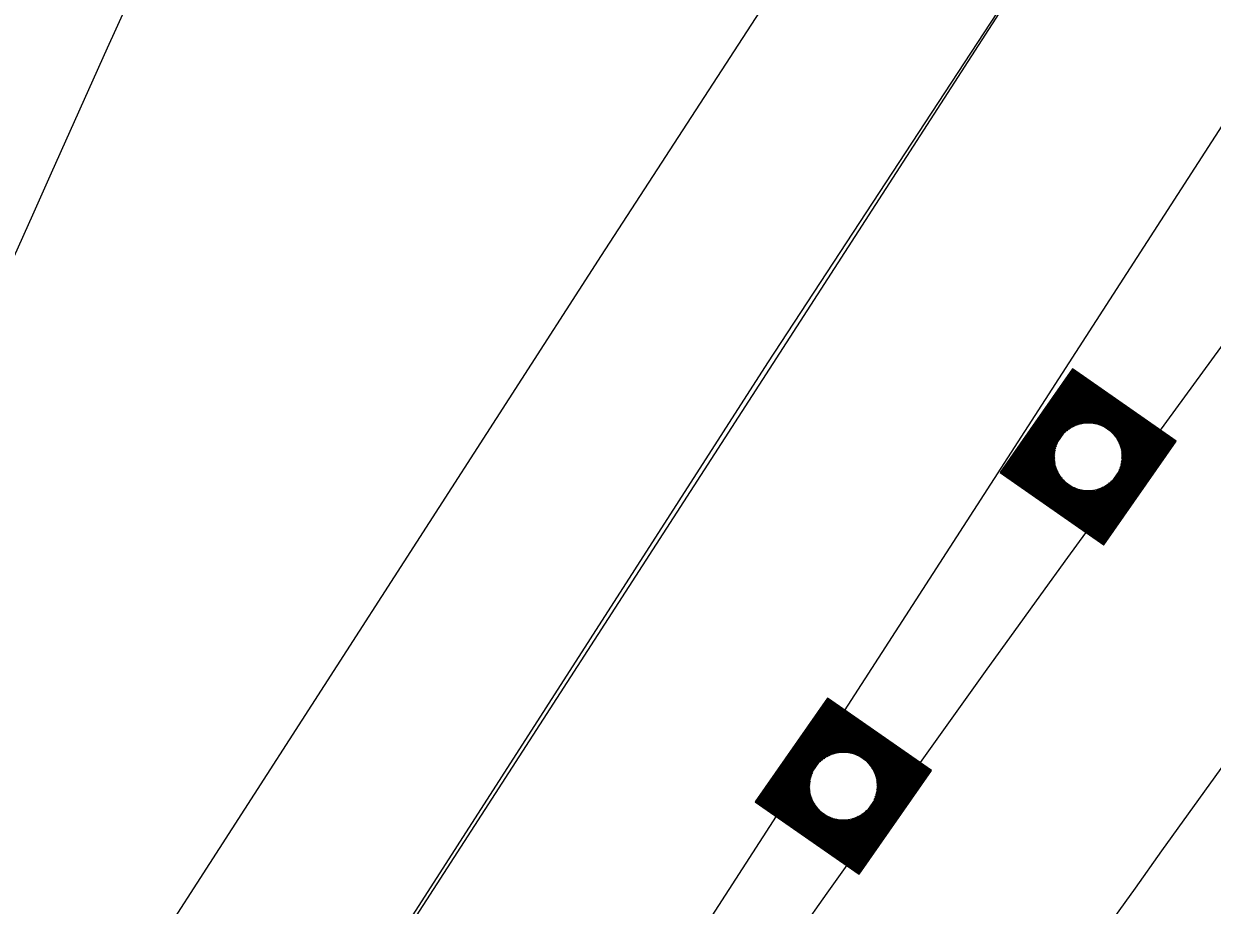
# Model space of a CAD drawing. Extents: x 14104283 to 14128447, y 8633203 to 8671666.
# Drawn here: x 14119143 to 14119200.5, y 8668930.5 to 8668973.1 of the extents above; entities that cross this region are included whole.
import ezdxf

# ---------------------------------------------------------------- set-up
doc = ezdxf.new("R2010")
doc.units = 0
for name, color, linetype in [('dsnCellElements', 7, 'Continuous'), ('dsnPaintExistingEdgeLineRightWhite', 7, 'Continuous'), ('dsnShadingPaved', 7, 'Continuous'), ('dsnStdLabel', 7, 'Continuous'), ('dsnStgShadingPrevPav', 7, 'Continuous'), ('dsnStgShadingPropPav', 7, 'Continuous'), ('dsnTapeExistingChannelizingLaneYellow', 7, 'Continuous'), ('dsnTapeRemoveChannelizingWhite', 7, 'Continuous'), ('dsnTapeRemoveChannelizingYellow', 7, 'Continuous')]:
    doc.layers.add(name, color=color, linetype=linetype)

msp = doc.modelspace()

# ---------------------------------------------------------------- linework, layer by layer
at = {"layer": 'dsnCellElements'}
for centre in [(14119194.486, 8668952.168), (14119182.639, 8668936.229)]:
    msp.add_circle(centre, 1.65, dxfattribs=at)
at = {"layer": 'dsnPaintExistingEdgeLineRightWhite'}
msp.add_lwpolyline([(14119412.154, 8669317.073), (14119387.623, 8669279.002), (14119355.614, 8669229.262), (14119328.753, 8669187.712), (14119296.908, 8669137.951), (14119267.448, 8669092.088), (14119237.896, 8669046.842), (14119206.907, 8668999.349), (14119178.966, 8668956.718), (14119155.37, 8668919.986)], dxfattribs=at)
at = {"layer": 'dsnShadingPaved'}
for p, q in [((14119155.499, 8668919.903), (14119497.219, 8669449.294)), ((14119219.814, 8668997.412), (14119165.582, 8668913.395))]:
    msp.add_line(p, q, dxfattribs=at)
at = {"layer": 'dsnStdLabel'}
for points in [[(14119195.25, 8668947.905), (14119198.749, 8668952.932), (14119193.722, 8668956.432), (14119190.222, 8668951.405), (14119195.25, 8668947.905)], [(14119195.247, 8668947.907), (14119198.745, 8668952.931), (14119193.723, 8668956.427), (14119190.227, 8668951.405), (14119195.252, 8668947.908)], [(14119195.244, 8668947.909), (14119198.74, 8668952.931), (14119193.724, 8668956.423), (14119190.231, 8668951.406), (14119195.253, 8668947.91)], [(14119195.296, 8668948.041), (14119198.694, 8668952.922), (14119193.732, 8668956.377), (14119190.277, 8668951.414), (14119195.272, 8668947.937)], [(14119195.288, 8668948.087), (14119198.648, 8668952.914), (14119193.74, 8668956.331), (14119190.323, 8668951.423), (14119195.291, 8668947.964)], [(14119195.28, 8668948.133), (14119198.602, 8668952.906), (14119193.748, 8668956.285), (14119190.369, 8668951.431), (14119195.31, 8668947.992)], [(14119195.272, 8668948.179), (14119198.556, 8668952.898), (14119193.757, 8668956.239), (14119190.415, 8668951.439), (14119195.296, 8668948.041)], [(14119195.263, 8668948.225), (14119198.511, 8668952.889), (14119193.765, 8668956.193), (14119190.461, 8668951.447), (14119195.288, 8668948.087)], [(14119195.255, 8668948.271), (14119198.465, 8668952.881), (14119193.773, 8668956.147), (14119190.507, 8668951.456), (14119195.28, 8668948.133)], [(14119195.247, 8668948.317), (14119198.419, 8668952.873), (14119193.781, 8668956.101), (14119190.553, 8668951.464), (14119195.272, 8668948.179)], [(14119195.239, 8668948.363), (14119198.373, 8668952.865), (14119193.789, 8668956.055), (14119190.599, 8668951.472), (14119195.263, 8668948.225)], [(14119195.231, 8668948.409), (14119198.327, 8668952.857), (14119193.798, 8668956.009), (14119190.645, 8668951.48), (14119195.255, 8668948.271)], [(14119195.222, 8668948.455), (14119198.281, 8668952.848), (14119193.806, 8668955.963), (14119190.691, 8668951.488), (14119195.247, 8668948.317)], [(14119195.214, 8668948.501), (14119198.235, 8668952.84), (14119193.814, 8668955.917), (14119190.737, 8668951.497), (14119195.239, 8668948.363)], [(14119195.206, 8668948.547), (14119198.189, 8668952.832), (14119193.822, 8668955.872), (14119190.783, 8668951.505), (14119195.231, 8668948.409)], [(14119195.198, 8668948.592), (14119198.143, 8668952.824), (14119193.831, 8668955.826), (14119190.829, 8668951.513), (14119195.222, 8668948.455)], [(14119195.189, 8668948.638), (14119198.097, 8668952.815), (14119193.839, 8668955.78), (14119190.875, 8668951.521), (14119195.214, 8668948.501)], [(14119195.181, 8668948.684), (14119198.051, 8668952.807), (14119193.847, 8668955.734), (14119190.92, 8668951.53), (14119195.206, 8668948.547)], [(14119195.173, 8668948.73), (14119198.005, 8668952.799), (14119193.855, 8668955.688), (14119190.966, 8668951.538), (14119195.198, 8668948.592)], [(14119195.165, 8668948.776), (14119197.959, 8668952.791), (14119193.864, 8668955.642), (14119191.012, 8668951.546), (14119195.189, 8668948.638)], [(14119195.156, 8668948.822), (14119197.913, 8668952.782), (14119193.872, 8668955.596), (14119191.058, 8668951.554), (14119195.181, 8668948.684)], [(14119195.148, 8668948.868), (14119197.867, 8668952.774), (14119193.88, 8668955.55), (14119191.104, 8668951.563), (14119195.173, 8668948.73)], [(14119195.14, 8668948.914), (14119197.821, 8668952.766), (14119193.888, 8668955.504), (14119191.15, 8668951.571), (14119195.165, 8668948.776)], [(14119195.132, 8668948.96), (14119197.776, 8668952.758), (14119193.896, 8668955.458), (14119191.196, 8668951.579), (14119195.156, 8668948.822)], [(14119195.124, 8668949.006), (14119197.73, 8668952.75), (14119193.905, 8668955.412), (14119191.242, 8668951.587), (14119195.148, 8668948.868)], [(14119195.115, 8668949.052), (14119197.684, 8668952.741), (14119193.913, 8668955.366), (14119191.288, 8668951.595), (14119195.14, 8668948.914)], [(14119195.107, 8668949.098), (14119197.638, 8668952.733), (14119193.921, 8668955.32), (14119191.334, 8668951.604), (14119195.132, 8668948.96)], [(14119195.099, 8668949.144), (14119197.592, 8668952.725), (14119193.929, 8668955.274), (14119191.38, 8668951.612), (14119195.124, 8668949.006)], [(14119195.091, 8668949.19), (14119197.546, 8668952.717), (14119193.938, 8668955.228), (14119191.426, 8668951.62), (14119195.115, 8668949.052)], [(14119195.082, 8668949.236), (14119197.5, 8668952.708), (14119193.946, 8668955.182), (14119191.472, 8668951.628), (14119195.107, 8668949.098)], [(14119195.074, 8668949.282), (14119197.454, 8668952.7), (14119193.954, 8668955.137), (14119191.518, 8668951.637), (14119195.099, 8668949.144)], [(14119195.066, 8668949.327), (14119197.408, 8668952.692), (14119193.962, 8668955.091), (14119191.564, 8668951.645), (14119195.091, 8668949.19)], [(14119195.058, 8668949.373), (14119197.362, 8668952.684), (14119193.971, 8668955.045), (14119191.61, 8668951.653), (14119195.082, 8668949.236)], [(14119195.049, 8668949.419), (14119197.316, 8668952.675), (14119193.979, 8668954.999), (14119191.655, 8668951.661), (14119195.074, 8668949.282)], [(14119195.041, 8668949.465), (14119197.27, 8668952.667), (14119193.987, 8668954.953), (14119191.701, 8668951.67), (14119195.066, 8668949.327)], [(14119195.033, 8668949.511), (14119197.224, 8668952.659), (14119193.995, 8668954.907), (14119191.747, 8668951.678), (14119195.058, 8668949.373)], [(14119195.025, 8668949.557), (14119197.178, 8668952.651), (14119194.003, 8668954.861), (14119191.793, 8668951.686), (14119195.049, 8668949.419)], [(14119195.017, 8668949.603), (14119197.132, 8668952.643), (14119194.012, 8668954.815), (14119191.839, 8668951.694), (14119195.041, 8668949.465)], [(14119195.008, 8668949.649), (14119197.086, 8668952.634), (14119194.02, 8668954.769), (14119191.885, 8668951.702), (14119195.033, 8668949.511)], [(14119195, 8668949.695), (14119197.041, 8668952.626), (14119194.028, 8668954.723), (14119191.931, 8668951.711), (14119195.025, 8668949.557)], [(14119194.992, 8668949.741), (14119196.995, 8668952.618), (14119194.036, 8668954.677), (14119191.977, 8668951.719), (14119195.017, 8668949.603)], [(14119194.984, 8668949.787), (14119196.949, 8668952.61), (14119194.045, 8668954.631), (14119192.023, 8668951.727), (14119195.008, 8668949.649)], [(14119194.975, 8668949.833), (14119196.903, 8668952.601), (14119194.053, 8668954.585), (14119192.069, 8668951.735), (14119195, 8668949.695)], [(14119194.967, 8668949.879), (14119196.857, 8668952.593), (14119194.061, 8668954.539), (14119192.115, 8668951.744), (14119194.992, 8668949.741)], [(14119194.959, 8668949.925), (14119196.811, 8668952.585), (14119194.069, 8668954.493), (14119192.161, 8668951.752), (14119194.984, 8668949.787)], [(14119194.951, 8668949.971), (14119196.765, 8668952.577), (14119194.077, 8668954.447), (14119192.207, 8668951.76), (14119194.975, 8668949.833)], [(14119195.15, 8668953.661), (14119194.086, 8668954.402), (14119193.345, 8668953.338)], [(14119195.017, 8668953.713), (14119194.094, 8668954.356), (14119193.452, 8668953.433)], [(14119194.913, 8668953.745), (14119194.102, 8668954.31), (14119193.537, 8668953.498)], [(14119194.825, 8668953.766), (14119194.11, 8668954.264), (14119193.613, 8668953.549)], [(14119194.746, 8668953.781), (14119194.119, 8668954.218), (14119193.682, 8668953.59)], [(14119194.674, 8668953.791), (14119194.127, 8668954.172), (14119193.746, 8668953.625)], [(14119194.607, 8668953.797), (14119194.135, 8668954.126), (14119193.807, 8668953.654)], [(14119194.544, 8668953.801), (14119194.143, 8668954.08), (14119193.864, 8668953.679)], [(14119194.485, 8668953.802), (14119194.152, 8668954.034), (14119193.919, 8668953.701)], [(14119194.429, 8668953.801), (14119194.16, 8668953.988), (14119193.973, 8668953.719)], [(14119194.375, 8668953.798), (14119194.168, 8668953.942), (14119194.024, 8668953.735)], [(14119194.323, 8668953.794), (14119194.176, 8668953.896), (14119194.074, 8668953.749)], [(14119194.274, 8668953.788), (14119194.184, 8668953.85), (14119194.122, 8668953.761)], [(14119194.226, 8668953.781), (14119194.193, 8668953.804), (14119194.169, 8668953.771)], [(14119195.978, 8668951.505), (14119196.719, 8668952.568), (14119195.655, 8668953.309)], [(14119196.031, 8668951.637), (14119196.673, 8668952.56), (14119195.75, 8668953.203)], [(14119196.062, 8668951.741), (14119196.627, 8668952.552), (14119195.816, 8668953.117)], [(14119196.084, 8668951.829), (14119196.581, 8668952.544), (14119195.867, 8668953.041)], [(14119192.993, 8668952.832), (14119192.253, 8668951.768), (14119193.317, 8668951.028)], [(14119192.941, 8668952.699), (14119192.299, 8668951.777), (14119193.221, 8668951.134)], [(14119192.909, 8668952.596), (14119192.345, 8668951.785), (14119193.156, 8668951.22)], [(14119192.888, 8668952.508), (14119192.39, 8668951.793), (14119193.105, 8668951.296)], [(14119192.873, 8668952.429), (14119192.436, 8668951.801), (14119193.064, 8668951.364)], [(14119196.098, 8668951.908), (14119196.535, 8668952.536), (14119195.908, 8668952.972)], [(14119196.108, 8668951.98), (14119196.489, 8668952.527), (14119195.942, 8668952.908)], [(14119196.115, 8668952.047), (14119196.443, 8668952.519), (14119195.971, 8668952.848)], [(14119196.118, 8668952.11), (14119196.397, 8668952.511), (14119195.996, 8668952.79)], [(14119196.119, 8668952.169), (14119196.351, 8668952.503), (14119196.018, 8668952.735)], [(14119196.118, 8668952.226), (14119196.306, 8668952.494), (14119196.037, 8668952.682)], [(14119196.116, 8668952.279), (14119196.26, 8668952.486), (14119196.053, 8668952.63)], [(14119196.111, 8668952.331), (14119196.214, 8668952.478), (14119196.067, 8668952.58)], [(14119196.106, 8668952.38), (14119196.168, 8668952.47), (14119196.078, 8668952.532)], [(14119196.099, 8668952.428), (14119196.122, 8668952.462), (14119196.088, 8668952.485)], [(14119192.863, 8668952.357), (14119192.482, 8668951.809), (14119193.029, 8668951.429)], [(14119192.857, 8668952.29), (14119192.528, 8668951.818), (14119193, 8668951.489)], [(14119192.853, 8668952.227), (14119192.574, 8668951.826), (14119192.975, 8668951.547)], [(14119192.852, 8668952.168), (14119192.62, 8668951.834), (14119192.954, 8668951.602)], [(14119192.853, 8668952.111), (14119192.666, 8668951.842), (14119192.935, 8668951.655)], [(14119192.856, 8668952.058), (14119192.712, 8668951.851), (14119192.919, 8668951.707)], [(14119192.86, 8668952.006), (14119192.758, 8668951.859), (14119192.905, 8668951.756)], [(14119192.866, 8668951.956), (14119192.804, 8668951.867), (14119192.893, 8668951.805)], [(14119192.873, 8668951.909), (14119192.85, 8668951.875), (14119192.883, 8668951.852)], [(14119194.893, 8668950.292), (14119195.165, 8668950.683)], [(14119194.901, 8668950.246), (14119195.226, 8668950.712)], [(14119194.91, 8668950.2), (14119195.29, 8668950.746)], [(14119194.918, 8668950.154), (14119195.359, 8668950.788)], [(14119194.926, 8668950.108), (14119195.434, 8668950.838)], [(14119194.934, 8668950.062), (14119195.52, 8668950.904)], [(14119194.942, 8668950.017), (14119195.626, 8668950.999)], [(14119193.822, 8668950.676), (14119194.967, 8668949.879)], [(14119193.955, 8668950.624), (14119194.959, 8668949.925)], [(14119194.058, 8668950.592), (14119194.951, 8668949.971)], [(14119194.147, 8668950.571), (14119194.942, 8668950.017)], [(14119194.226, 8668950.556), (14119194.934, 8668950.062)], [(14119194.298, 8668950.546), (14119194.926, 8668950.108)], [(14119194.365, 8668950.539), (14119194.918, 8668950.154)], [(14119194.427, 8668950.536), (14119194.91, 8668950.2)], [(14119194.487, 8668950.535), (14119194.901, 8668950.246)], [(14119194.543, 8668950.536), (14119194.893, 8668950.292)], [(14119194.597, 8668950.539), (14119194.885, 8668950.338)], [(14119194.648, 8668950.543), (14119194.877, 8668950.384)], [(14119194.698, 8668950.549), (14119194.868, 8668950.43)], [(14119194.746, 8668950.556), (14119194.86, 8668950.476)], [(14119194.86, 8668950.476), (14119194.948, 8668950.602)], [(14119194.868, 8668950.43), (14119194.999, 8668950.618)], [(14119194.877, 8668950.384), (14119195.052, 8668950.636)], [(14119194.885, 8668950.338), (14119195.107, 8668950.658)], [(14119183.403, 8668931.966), (14119186.903, 8668936.993), (14119181.875, 8668940.493), (14119178.376, 8668935.466), (14119183.403, 8668931.966)], [(14119183.4, 8668931.968), (14119186.898, 8668936.992), (14119181.876, 8668940.488), (14119178.38, 8668935.466), (14119183.405, 8668931.969)], [(14119183.398, 8668931.97), (14119186.894, 8668936.992), (14119181.877, 8668940.484), (14119178.385, 8668935.467), (14119183.407, 8668931.971)], [(14119183.45, 8668932.102), (14119186.848, 8668936.983), (14119181.885, 8668940.438), (14119178.431, 8668935.475), (14119183.426, 8668931.998)], [(14119183.441, 8668932.148), (14119186.802, 8668936.975), (14119181.893, 8668940.392), (14119178.477, 8668935.484), (14119183.445, 8668932.025)], [(14119183.433, 8668932.194), (14119186.756, 8668936.967), (14119181.902, 8668940.346), (14119178.523, 8668935.492), (14119183.463, 8668932.052)], [(14119183.425, 8668932.24), (14119186.71, 8668936.959), (14119181.91, 8668940.3), (14119178.569, 8668935.5), (14119183.45, 8668932.102)], [(14119183.417, 8668932.286), (14119186.664, 8668936.95), (14119181.918, 8668940.254), (14119178.614, 8668935.508), (14119183.441, 8668932.148)], [(14119183.409, 8668932.332), (14119186.618, 8668936.942), (14119181.926, 8668940.208), (14119178.66, 8668935.517), (14119183.433, 8668932.194)], [(14119183.4, 8668932.378), (14119186.572, 8668936.934), (14119181.935, 8668940.162), (14119178.706, 8668935.525), (14119183.425, 8668932.24)], [(14119183.392, 8668932.424), (14119186.526, 8668936.926), (14119181.943, 8668940.116), (14119178.752, 8668935.533), (14119183.417, 8668932.286)], [(14119183.384, 8668932.47), (14119186.48, 8668936.918), (14119181.951, 8668940.07), (14119178.798, 8668935.541), (14119183.409, 8668932.332)], [(14119183.376, 8668932.516), (14119186.434, 8668936.909), (14119181.959, 8668940.024), (14119178.844, 8668935.549), (14119183.4, 8668932.378)], [(14119183.367, 8668932.562), (14119186.388, 8668936.901), (14119181.967, 8668939.978), (14119178.89, 8668935.558), (14119183.392, 8668932.424)], [(14119183.359, 8668932.607), (14119186.342, 8668936.893), (14119181.976, 8668939.933), (14119178.936, 8668935.566), (14119183.384, 8668932.47)], [(14119183.351, 8668932.653), (14119186.296, 8668936.885), (14119181.984, 8668939.887), (14119178.982, 8668935.574), (14119183.376, 8668932.516)], [(14119183.343, 8668932.699), (14119186.25, 8668936.876), (14119181.992, 8668939.841), (14119179.028, 8668935.582), (14119183.367, 8668932.562)], [(14119183.334, 8668932.745), (14119186.204, 8668936.868), (14119182, 8668939.795), (14119179.074, 8668935.591), (14119183.359, 8668932.607)], [(14119183.326, 8668932.791), (14119186.159, 8668936.86), (14119182.009, 8668939.749), (14119179.12, 8668935.599), (14119183.351, 8668932.653)], [(14119183.318, 8668932.837), (14119186.113, 8668936.852), (14119182.017, 8668939.703), (14119179.166, 8668935.607), (14119183.343, 8668932.699)], [(14119183.31, 8668932.883), (14119186.067, 8668936.843), (14119182.025, 8668939.657), (14119179.212, 8668935.615), (14119183.334, 8668932.745)], [(14119183.302, 8668932.929), (14119186.021, 8668936.835), (14119182.033, 8668939.611), (14119179.258, 8668935.624), (14119183.326, 8668932.791)], [(14119183.293, 8668932.975), (14119185.975, 8668936.827), (14119182.042, 8668939.565), (14119179.304, 8668935.632), (14119183.318, 8668932.837)], [(14119183.285, 8668933.021), (14119185.929, 8668936.819), (14119182.05, 8668939.519), (14119179.349, 8668935.64), (14119183.31, 8668932.883)], [(14119183.277, 8668933.067), (14119185.883, 8668936.811), (14119182.058, 8668939.473), (14119179.395, 8668935.648), (14119183.302, 8668932.929)], [(14119183.269, 8668933.113), (14119185.837, 8668936.802), (14119182.066, 8668939.427), (14119179.441, 8668935.656), (14119183.293, 8668932.975)], [(14119183.26, 8668933.159), (14119185.791, 8668936.794), (14119182.074, 8668939.381), (14119179.487, 8668935.665), (14119183.285, 8668933.021)], [(14119183.252, 8668933.205), (14119185.745, 8668936.786), (14119182.083, 8668939.335), (14119179.533, 8668935.673), (14119183.277, 8668933.067)], [(14119183.244, 8668933.251), (14119185.699, 8668936.778), (14119182.091, 8668939.289), (14119179.579, 8668935.681), (14119183.269, 8668933.113)], [(14119183.236, 8668933.297), (14119185.653, 8668936.769), (14119182.099, 8668939.243), (14119179.625, 8668935.689), (14119183.26, 8668933.159)], [(14119183.228, 8668933.342), (14119185.607, 8668936.761), (14119182.107, 8668939.198), (14119179.671, 8668935.698), (14119183.252, 8668933.205)], [(14119183.219, 8668933.388), (14119185.561, 8668936.753), (14119182.116, 8668939.152), (14119179.717, 8668935.706), (14119183.244, 8668933.251)], [(14119183.211, 8668933.434), (14119185.515, 8668936.745), (14119182.124, 8668939.106), (14119179.763, 8668935.714), (14119183.236, 8668933.297)], [(14119183.203, 8668933.48), (14119185.469, 8668936.736), (14119182.132, 8668939.06), (14119179.809, 8668935.722), (14119183.228, 8668933.342)], [(14119183.195, 8668933.526), (14119185.424, 8668936.728), (14119182.14, 8668939.014), (14119179.855, 8668935.731), (14119183.219, 8668933.388)], [(14119183.186, 8668933.572), (14119185.378, 8668936.72), (14119182.149, 8668938.968), (14119179.901, 8668935.739), (14119183.211, 8668933.434)], [(14119183.178, 8668933.618), (14119185.332, 8668936.712), (14119182.157, 8668938.922), (14119179.947, 8668935.747), (14119183.203, 8668933.48)], [(14119183.17, 8668933.664), (14119185.286, 8668936.704), (14119182.165, 8668938.876), (14119179.993, 8668935.755), (14119183.195, 8668933.526)], [(14119183.162, 8668933.71), (14119185.24, 8668936.695), (14119182.173, 8668938.83), (14119180.039, 8668935.763), (14119183.186, 8668933.572)], [(14119183.153, 8668933.756), (14119185.194, 8668936.687), (14119182.181, 8668938.784), (14119180.084, 8668935.772), (14119183.178, 8668933.618)], [(14119183.145, 8668933.802), (14119185.148, 8668936.679), (14119182.19, 8668938.738), (14119180.13, 8668935.78), (14119183.17, 8668933.664)], [(14119183.137, 8668933.848), (14119185.102, 8668936.671), (14119182.198, 8668938.692), (14119180.176, 8668935.788), (14119183.162, 8668933.71)], [(14119183.129, 8668933.894), (14119185.056, 8668936.662), (14119182.206, 8668938.646), (14119180.222, 8668935.796), (14119183.153, 8668933.756)], [(14119183.121, 8668933.94), (14119185.01, 8668936.654), (14119182.214, 8668938.6), (14119180.268, 8668935.805), (14119183.145, 8668933.802)], [(14119183.112, 8668933.986), (14119184.964, 8668936.646), (14119182.223, 8668938.554), (14119180.314, 8668935.813), (14119183.137, 8668933.848)], [(14119183.104, 8668934.032), (14119184.918, 8668936.638), (14119182.231, 8668938.508), (14119180.36, 8668935.821), (14119183.129, 8668933.894)], [(14119183.303, 8668937.722), (14119182.239, 8668938.463), (14119181.498, 8668937.399)], [(14119183.17, 8668937.774), (14119182.247, 8668938.417), (14119181.605, 8668937.494)], [(14119183.067, 8668937.806), (14119182.256, 8668938.371), (14119181.691, 8668937.559)], [(14119182.978, 8668937.827), (14119182.264, 8668938.325), (14119181.766, 8668937.61)], [(14119182.899, 8668937.842), (14119182.272, 8668938.279), (14119181.835, 8668937.651)], [(14119182.827, 8668937.852), (14119182.28, 8668938.233), (14119181.899, 8668937.686)], [(14119182.76, 8668937.858), (14119182.288, 8668938.187), (14119181.96, 8668937.715)], [(14119182.698, 8668937.862), (14119182.297, 8668938.141), (14119182.018, 8668937.74)], [(14119182.638, 8668937.863), (14119182.305, 8668938.095), (14119182.073, 8668937.762)], [(14119182.582, 8668937.862), (14119182.313, 8668938.049), (14119182.126, 8668937.78)], [(14119182.528, 8668937.859), (14119182.321, 8668938.003), (14119182.177, 8668937.796)], [(14119182.477, 8668937.855), (14119182.33, 8668937.957), (14119182.227, 8668937.81)], [(14119182.427, 8668937.849), (14119182.338, 8668937.911), (14119182.276, 8668937.822)], [(14119182.379, 8668937.842), (14119182.346, 8668937.865), (14119182.323, 8668937.832)], [(14119181.147, 8668936.893), (14119180.406, 8668935.829), (14119181.47, 8668935.089)], [(14119184.132, 8668935.566), (14119184.872, 8668936.629), (14119183.808, 8668937.37)], [(14119184.184, 8668935.698), (14119184.826, 8668936.621), (14119183.904, 8668937.264)], [(14119184.216, 8668935.802), (14119184.78, 8668936.613), (14119183.969, 8668937.178)], [(14119184.237, 8668935.89), (14119184.734, 8668936.605), (14119184.02, 8668937.102)], [(14119184.252, 8668935.969), (14119184.689, 8668936.597), (14119184.061, 8668937.033)], [(14119184.262, 8668936.041), (14119184.643, 8668936.588), (14119184.096, 8668936.969)], [(14119184.268, 8668936.108), (14119184.597, 8668936.58), (14119184.125, 8668936.909)], [(14119181.094, 8668936.76), (14119180.452, 8668935.838), (14119181.375, 8668935.195)], [(14119181.063, 8668936.657), (14119180.498, 8668935.846), (14119181.309, 8668935.281)], [(14119181.041, 8668936.569), (14119180.544, 8668935.854), (14119181.258, 8668935.357)], [(14119181.027, 8668936.49), (14119180.59, 8668935.862), (14119181.217, 8668935.425)], [(14119181.017, 8668936.418), (14119180.636, 8668935.87), (14119181.183, 8668935.49)], [(14119181.01, 8668936.351), (14119180.682, 8668935.879), (14119181.154, 8668935.55)], [(14119184.272, 8668936.171), (14119184.551, 8668936.572), (14119184.15, 8668936.851)], [(14119184.273, 8668936.23), (14119184.505, 8668936.564), (14119184.171, 8668936.796)], [(14119184.272, 8668936.286), (14119184.459, 8668936.555), (14119184.19, 8668936.743)], [(14119184.269, 8668936.34), (14119184.413, 8668936.547), (14119184.206, 8668936.691)], [(14119184.265, 8668936.392), (14119184.367, 8668936.539), (14119184.22, 8668936.641)], [(14119184.259, 8668936.441), (14119184.321, 8668936.531), (14119184.232, 8668936.593)], [(14119184.252, 8668936.489), (14119184.275, 8668936.522), (14119184.242, 8668936.546)], [(14119181.007, 8668936.288), (14119180.728, 8668935.887), (14119181.129, 8668935.608)], [(14119181.006, 8668936.229), (14119180.774, 8668935.895), (14119181.107, 8668935.663)], [(14119181.007, 8668936.172), (14119180.819, 8668935.903), (14119181.088, 8668935.716)], [(14119181.009, 8668936.119), (14119180.865, 8668935.912), (14119181.072, 8668935.768)], [(14119181.014, 8668936.067), (14119180.911, 8668935.92), (14119181.058, 8668935.817)], [(14119181.019, 8668936.017), (14119180.957, 8668935.928), (14119181.047, 8668935.866)], [(14119181.026, 8668935.97), (14119181.003, 8668935.936), (14119181.037, 8668935.913)], [(14119181.975, 8668934.737), (14119183.121, 8668933.94)], [(14119182.108, 8668934.685), (14119183.112, 8668933.986)], [(14119182.212, 8668934.653), (14119183.104, 8668934.032)], [(14119182.3, 8668934.631), (14119183.096, 8668934.077)], [(14119182.379, 8668934.617), (14119183.088, 8668934.123)], [(14119182.451, 8668934.607), (14119183.079, 8668934.169)], [(14119182.518, 8668934.6), (14119183.071, 8668934.215)], [(14119182.581, 8668934.597), (14119183.063, 8668934.261)], [(14119182.64, 8668934.596), (14119183.055, 8668934.307)], [(14119182.696, 8668934.597), (14119183.046, 8668934.353)], [(14119182.75, 8668934.6), (14119183.038, 8668934.399)], [(14119182.802, 8668934.604), (14119183.03, 8668934.445)], [(14119182.851, 8668934.61), (14119183.022, 8668934.491)], [(14119182.899, 8668934.617), (14119183.014, 8668934.537)], [(14119183.014, 8668934.537), (14119183.101, 8668934.663)], [(14119183.022, 8668934.491), (14119183.152, 8668934.679)], [(14119183.03, 8668934.445), (14119183.206, 8668934.697)], [(14119183.038, 8668934.399), (14119183.261, 8668934.719)], [(14119183.046, 8668934.353), (14119183.318, 8668934.744)], [(14119183.055, 8668934.307), (14119183.379, 8668934.773)], [(14119183.063, 8668934.261), (14119183.443, 8668934.807)], [(14119183.071, 8668934.215), (14119183.512, 8668934.849)], [(14119183.079, 8668934.169), (14119183.588, 8668934.899)], [(14119183.088, 8668934.123), (14119183.673, 8668934.965)], [(14119183.096, 8668934.077), (14119183.78, 8668935.06)]]:
    msp.add_lwpolyline(points, dxfattribs=at)
at = {"layer": 'dsnStgShadingPrevPav'}
msp.add_lwpolyline([(14119144.139, 8668920.298), (14119170.944, 8668961.906), (14119198.951, 8669005.045), (14119229.551, 8669052.673), (14119259.704, 8669099.165), (14119288.843, 8669144.529), (14119320.431, 8669193.086), (14119347.134, 8669234.701), (14119379.164, 8669285.012), (14119403.272, 8669322.206)], dxfattribs=at)
at = {"layer": 'dsnStgShadingPropPav'}
for radius, end in [(1512, 159.626707), (1488, 158.157867)]:
    msp.add_arc((14120503.024, 8668359.238), radius, 147.24256, end, dxfattribs=at)
at = {"layer": 'dsnTapeExistingChannelizingLaneYellow'}
msp.add_line((14119219.81, 8668997.415), (14119165.579, 8668913.397), dxfattribs=at)
at = {"layer": 'dsnTapeRemoveChannelizingWhite'}
msp.add_arc((14120823.304, 8667767.54), 2000, 143.15224, 151.245378, dxfattribs=at)
at = {"layer": 'dsnTapeRemoveChannelizingYellow'}
msp.add_arc((14120823.304, 8667767.54), 2012, 143.15224, 151.245378, dxfattribs=at)

doc.saveas('drawing.dxf')
